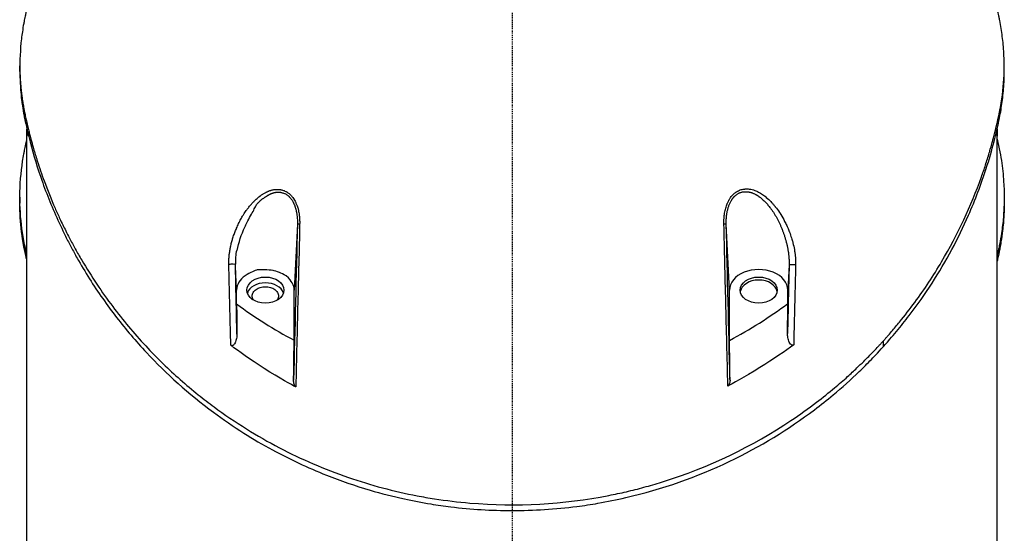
# Model space of a CAD drawing. Header units: millimetres. Extents: x 0 to 4378, y 0 to 2376.
# Tile 469 of 656: x 2191 to 2311, y 621 to 683. Entities that reach past the tile are written whole.
import ezdxf

# ---------------------------------------------------------------- set-up
doc = ezdxf.new("R2010")
doc.units = ezdxf.units.MM
doc.header["$LTSCALE"] = 0.2
doc.linetypes.add('CENTER2', pattern=[1.125, 0.75, -0.125, 0.125, -0.125])
doc.layers.add('02_Center Line', color=1, linetype='CENTER2')

# ---------------------------------------------------------------- blocks, each defined once
blk = doc.blocks.new('A$C1d6742d2')
for p, q in [((-59.86, 177.06), (-59.86, 177.77)), ((59.86, 177.07), (59.86, 177.78)), ((-59, 96), (-59, 170.07)), ((59, 96), (59, 170.07)), ((-59.86, 161.78), (-59.86, 161.07)), ((59.86, 161.78), (59.86, 161.07)), ((-26.1, 158.49), (-26.5, 150.48)), ((26.45, 150.48), (26.05, 158.5)), ((33.7, 153.55), (33.55, 150.48)), ((-33.5, 148.8), (-33.5, 150.48)), ((-26.5, 144.39), (-26.5, 150.48)), ((26.45, 144.38), (26.45, 150.48)), ((33.55, 148.86), (33.55, 150.48)), ((45.13, 144.28), (45.13, 143.57))]:
    blk.add_line(p, q)
for centre, major_axis, ratio, start_param, end_param in [((0.15, 169.2), (-59.15, 0), 0.99871, 6.268836, 6.283185), ((0.15, 169.2), (-59.15, 0), 0.050782, 6.21065, 6.283189), ((-0.15, 169.2), (59.15, 0), 0.050782, 6.283182, 6.355723), ((-0.15, 169.2), (59.15, 0), 0.99871, 0, 0.014354), ((-25.6, 158.47), (-0.5, 0.012), 0.024319, 5.169704, 6.258502), ((25.55, 158.49), (0.5, 0.012), 0.023755, 0.024685, 1.113295), ((-34.15, 153.59), (0.5, 0.012), 0.05885, 0.02472, 2.181478), ((34.2, 153.53), (-0.5, 0.012), 0.058318, 4.099354, 6.258466), ((30, 150.48), (3.55, 0), 0.707107, 0, 3.141593), ((-30, 149.77), (2.25, 0), 0.707878, 0.223719, 2.917874), ((30, 150.12), (2.25, 0), 0.707107, 0.111341, 3.030252), ((-2.15, 189.32), (49.27, -20.99), 0.953889, 4.467905, 4.622745), ((159, -2496.88), (143.01, -5791.48), 0.024677, 4.237359, 4.238072), ((1.16, 190.63), (-51.84, -16.72), 0.966847, 1.75313, 1.907807), ((-219.14, -3327.94), (187.68, 7600.69), 0.024677, 5.187563, 5.188104), ((-178.78, 2723.47), (155.25, -6287.43), 0.024677, 1.146686, 1.147516)]:
    blk.add_ellipse(centre, major_axis=major_axis, ratio=ratio, start_param=start_param, end_param=end_param)
for centre in [(-30, 150.48), (30, 150.48)]:
    blk.add_ellipse(centre, major_axis=(2.25, 0), ratio=0.707107)
for points, knots in [([(-58.25, 187.66), (-58.37, 187.25), (-58.48, 186.84), (-58.74, 185.85), (-58.89, 185.27), (-59.05, 184.57), (-59.07, 184.46), (-59.11, 184.28), (-59.13, 184.21), (-59.16, 184.07), (-59.18, 183.99), (-59.21, 183.83), (-59.23, 183.74), (-59.26, 183.6), (-59.27, 183.54), (-59.31, 183.37), (-59.33, 183.25), (-59.37, 183.05), (-59.38, 182.97), (-59.46, 182.57), (-59.51, 182.24), (-59.6, 181.62), (-59.64, 181.33), (-59.82, 179.72), (-59.88, 178.4), (-59.84, 176.41), (-59.79, 175.73), (-59.72, 174.93), (-59.71, 174.81), (-59.68, 174.56), (-59.66, 174.44), (-59.63, 174.13), (-59.6, 173.95), (-59.56, 173.63), (-59.54, 173.5), (-59.5, 173.27), (-59.48, 173.17), (-59.43, 172.83), (-59.39, 172.6), (-59.33, 172.29), (-59.31, 172.2), (-59.28, 172.07), (-59.27, 172.03), (-59.24, 171.88), (-59.22, 171.77), (-59.16, 171.47), (-59.11, 171.26), (-59.01, 170.81), (-58.95, 170.56), (-58.84, 170.12), (-58.8, 169.92), (-58.7, 169.55), (-58.66, 169.37), (-58.58, 169.08), (-58.55, 168.97), (-58.48, 168.69), (-58.43, 168.52), (-58.34, 168.2), (-58.3, 168.04), (-58.18, 167.63), (-58.11, 167.39), (-57.97, 166.91), (-57.89, 166.68), (-57.79, 166.36), (-57.77, 166.28), (-57.48, 165.38), (-57.21, 164.58), (-56.5, 162.66), (-56.06, 161.55), (-55.39, 160.02), (-55.19, 159.59), (-54.88, 158.91), (-54.76, 158.66), (-54.52, 158.18), (-54.4, 157.94), (-54.14, 157.4), (-53.98, 157.1), (-53.6, 156.36), (-53.36, 155.92), (-52.87, 155.03), (-52.61, 154.58), (-51.76, 153.13), (-51.14, 152.16), (-49.88, 150.27), (-49.24, 149.37), (-47.33, 146.84), (-46, 145.24), (-43.87, 142.96), (-43.16, 142.23), (-41.08, 140.22), (-39.66, 138.96), (-37.54, 137.25), (-36.9, 136.76), (-34.98, 135.35), (-33.66, 134.45), (-31, 132.79), (-29.66, 132.02), (-25.64, 129.92), (-22.84, 128.71), (-18.54, 127.23), (-17.16, 126.81), (-14.36, 126.06), (-12.96, 125.74), (-10.84, 125.34), (-10.14, 125.21), (-8.01, 124.88), (-6.57, 124.71), (0.56, 124.11), (6.25, 124.43), (12.49, 125.65), (13.2, 125.8), (14.63, 126.13), (15.34, 126.31), (16.77, 126.7), (17.48, 126.91), (24.02, 128.93), (29.29, 131.52), (35, 135.33), (36.04, 136.07), (37.79, 137.41), (38.53, 138), (39.77, 139.05), (40.3, 139.5), (41.2, 140.31), (41.57, 140.66), (42.23, 141.28), (42.5, 141.55), (43.18, 142.22), (43.58, 142.62), (44.17, 143.24), (44.37, 143.44), (44.66, 143.76), (44.75, 143.86), (44.91, 144.03), (45.12, 144.25), (45.13, 144.28)], [-5.366378, -5.366378, -5.366378, -5.366378, -5.312861, -5.312861, -5.238, -5.238, -5.223233, -5.223233, -5.214163, -5.214163, -5.203983, -5.203983, -5.193148, -5.193148, -5.185837, -5.185837, -5.170025, -5.170025, -5.159458, -5.159458, -5.116192, -5.116192, -5.076828, -5.076828, -4.902395, -4.902395, -4.811092, -4.811092, -4.79475, -4.79475, -4.778204, -4.778204, -4.753484, -4.753484, -4.73568, -4.73568, -4.721937, -4.721937, -4.690616, -4.690616, -4.678702, -4.678702, -4.672826, -4.672826, -4.658232, -4.658232, -4.631069, -4.631069, -4.599206, -4.599206, -4.573269, -4.573269, -4.55068, -4.55068, -4.53588, -4.53588, -4.51433, -4.51433, -4.493222, -4.493222, -4.461613, -4.461613, -4.430745, -4.430745, -4.419812, -4.419812, -4.31126, -4.31126, -4.161308, -4.161308, -4.101635, -4.101635, -4.067542, -4.067542, -4.034221, -4.034221, -3.992837, -3.992837, -3.931624, -3.931624, -3.867648, -3.867648, -3.727894, -3.727894, -3.595814, -3.595814, -3.354286, -3.354286, -3.239165, -3.239165, -3.029822, -3.029822, -2.943183, -2.943183, -2.775567, -2.775567, -2.617669, -2.617669, -2.317664, -2.317664, -2.179435, -2.179435, -2.044748, -2.044748, -1.978451, -1.978451, -1.845335, -1.845335, -1.321352, -1.321352, -1.253544, -1.253544, -1.184448, -1.184448, -1.113748, -1.113748, -0.532706, -0.532706, -0.397998, -0.397998, -0.296952, -0.296952, -0.221253, -0.221253, -0.164497, -0.164497, -0.122011, -0.122011, -0.058253, -0.058253, -0.026438, -0.026438, -0.010531, -0.010531, -0.000001, -0.000001, -0.000001, -0.000001]), ([(45.13, 144.28), (45.15, 144.29), (45.34, 144.5), (45.48, 144.66), (45.56, 144.75), (45.82, 145.04), (45.99, 145.24), (46.49, 145.82), (46.82, 146.21), (47.78, 147.39), (48.39, 148.19), (50.17, 150.6), (51.26, 152.25), (54.23, 157.27), (55.84, 160.73), (57.26, 164.73), (57.43, 165.21), (57.75, 166.19), (57.9, 166.69), (58.11, 167.37), (58.16, 167.56), (58.28, 167.98), (58.35, 168.21), (58.45, 168.59), (58.49, 168.74), (58.55, 168.98), (58.58, 169.06), (58.66, 169.38), (58.72, 169.6), (58.8, 169.95), (58.83, 170.07), (58.89, 170.3), (58.91, 170.41), (58.96, 170.61), (58.98, 170.7), (59.04, 170.94), (59.07, 171.1), (59.12, 171.31), (59.13, 171.37), (59.16, 171.48), (59.17, 171.53), (59.19, 171.62), (59.19, 171.65), (59.21, 171.74), (59.23, 171.8), (59.25, 171.93), (59.27, 172.01), (59.3, 172.15), (59.31, 172.23), (59.36, 172.46), (59.39, 172.62), (59.45, 172.94), (59.47, 173.1), (59.55, 173.58), (59.6, 173.91), (59.8, 175.52), (59.88, 176.82), (59.85, 178.87), (59.81, 179.62), (59.68, 181.02), (59.6, 181.66), (59.45, 182.63), (59.39, 182.94), (59.31, 183.33), (59.3, 183.4), (59.25, 183.62), (59.22, 183.77), (59.18, 183.95), (59.17, 184), (59.12, 184.24), (59.07, 184.45), (58.84, 185.47), (58.63, 186.29), (58.37, 187.22), (58.34, 187.33), (58.31, 187.44)], [-8.901571, -8.901571, -8.901571, -8.901571, -8.885286, -8.885286, -8.860575, -8.860575, -8.811172, -8.811172, -8.712347, -8.712347, -8.514579, -8.514579, -8.11918, -8.11918, -7.329513, -7.329513, -7.221773, -7.221773, -7.110835, -7.110835, -7.069375, -7.069375, -7.01776, -7.01776, -6.983087, -6.983087, -6.963408, -6.963408, -6.911786, -6.911786, -6.883556, -6.883556, -6.858363, -6.858363, -6.835884, -6.835884, -6.798876, -6.798876, -6.783343, -6.783343, -6.767109, -6.767109, -6.754784, -6.754784, -6.735796, -6.735796, -6.710744, -6.710744, -6.686952, -6.686952, -6.634788, -6.634788, -6.582314, -6.582314, -6.476667, -6.476667, -6.055026, -6.055026, -5.811763, -5.811763, -5.601332, -5.601332, -5.497769, -5.497769, -5.474354, -5.474354, -5.423713, -5.423713, -5.405709, -5.405709, -5.319205, -5.319205, -4.977217, -4.977217, -4.928956, -4.928956, -4.928956, -4.928956]), ([(-59.86, 177.06), (-59.86, 176.98), (-59.86, 176.9), (-59.85, 176.16), (-59.82, 175.51), (-59.74, 174.44), (-59.7, 174.02), (-59.62, 173.37), (-59.59, 173.14), (-59.49, 172.5), (-59.43, 172.1), (-59.33, 171.59), (-59.31, 171.48), (-59.26, 171.25), (-59.23, 171.12), (-59.12, 170.61), (-59.03, 170.2), (-58.54, 168.12), (-58.08, 166.49), (-56.96, 163.1), (-56.28, 161.35), (-55.14, 158.75), (-54.73, 157.89), (-54.08, 156.58), (-53.85, 156.14), (-53.39, 155.26), (-53.15, 154.82), (-52.43, 153.54), (-51.92, 152.7), (-50.89, 151.06), (-50.35, 150.25), (-49.25, 148.68), (-48.68, 147.91), (-46.97, 145.7), (-45.76, 144.27), (-42.05, 140.31), (-39.33, 137.86), (-35.13, 134.75), (-33.9, 133.9), (-31.5, 132.38), (-30.34, 131.7), (-27.07, 129.93), (-24.87, 128.89), (-20.86, 127.3), (-19.09, 126.69), (-15.9, 125.75), (-14.51, 125.39), (-12.04, 124.85), (-10.97, 124.65), (-9.08, 124.34), (-8.27, 124.22), (-4.98, 123.82), (-2.5, 123.67), (0, 123.67)], [0.4219582, 0.4219582, 0.4219582, 0.4219582, 0.4243148, 0.4243148, 0.4430673, 0.4430673, 0.454956, 0.454956, 0.461567, 0.461567, 0.4731783, 0.4731783, 0.4764133, 0.4764133, 0.4798318, 0.4798318, 0.4908314, 0.4908314, 0.5327682, 0.5327682, 0.5783661, 0.5783661, 0.6014681, 0.6014681, 0.6133917, 0.6133917, 0.6249999, 0.6249999, 0.6477551, 0.6477551, 0.670025, 0.670025, 0.6914536, 0.6914536, 0.7326949, 0.7326949, 0.8093989, 0.8093989, 0.8394107, 0.8394107, 0.8656947, 0.8656947, 0.9117092, 0.9117092, 0.9462348, 0.9462348, 0.9721437, 0.9721437, 0.9915947, 0.9915947, 1.0061857, 1.0061857, 1.0500506, 1.0500506, 1.0500506, 1.0500506]), ([(45.13, 143.57), (45.17, 143.61), (45.51, 143.98), (46.24, 144.82), (46.51, 145.13), (47.3, 146.08), (47.81, 146.73), (49.3, 148.67), (50.22, 149.99), (52.81, 154.01), (54.28, 156.77), (56.34, 161.46), (57.06, 163.36), (58.03, 166.37), (58.35, 167.47), (58.75, 169.03), (58.86, 169.49), (59, 170.09), (59.03, 170.22), (59.08, 170.43), (59.1, 170.51), (59.13, 170.63), (59.14, 170.68), (59.17, 170.86), (59.25, 171.18), (59.43, 172.08), (59.53, 172.72), (59.71, 174.07), (59.78, 174.77), (59.85, 176.01), (59.86, 176.54), (59.86, 177.07)], [0.000001, 0.000001, 0.000001, 0.000001, 0.0201496, 0.0201496, 0.0322828, 0.0322828, 0.0565333, 0.0565333, 0.1050027, 0.1050027, 0.2019224, 0.2019224, 0.266585, 0.266585, 0.3035549, 0.3035549, 0.3189033, 0.3189033, 0.3233956, 0.3233956, 0.3259228, 0.3259228, 0.3276335, 0.3276335, 0.3317935, 0.3317935, 0.3428601, 0.3428601, 0.3548831, 0.3548831, 0.363947, 0.363947, 0.363947, 0.363947]), ([(59.01, 168.86), (59.26, 167.77), (59.44, 166.78), (59.69, 165.07), (59.77, 164.21), (59.85, 162.68), (59.87, 162.01), (59.85, 160.68), (59.81, 160.03), (59.71, 158.71), (59.63, 158.06), (59.46, 156.96), (59.38, 156.52), (59.26, 155.87), (59.21, 155.64), (59.11, 155.2), (59.06, 154.95), (59, 154.7)], [0.354962, 0.354962, 0.354962, 0.354962, 0.4062821, 0.4062821, 0.4585403, 0.4585403, 0.4985804, 0.4985804, 0.5383603, 0.5383603, 0.5782566, 0.5782566, 0.6052421, 0.6052421, 0.618018, 0.618018, 0.6351333, 0.6351333, 0.6351333, 0.6351333]), ([(-59, 154.74), (-59.02, 154.83), (-59.04, 154.91), (-59.08, 155.08), (-59.1, 155.16), (-59.12, 155.29), (-59.13, 155.34), (-59.16, 155.45), (-59.17, 155.52), (-59.22, 155.72), (-59.25, 155.88), (-59.42, 156.7), (-59.52, 157.34), (-59.78, 159.29), (-59.87, 160.6), (-59.85, 163.33), (-59.74, 164.75), (-59.48, 166.46), (-59.43, 166.76), (-59.35, 167.2), (-59.32, 167.35), (-59.27, 167.6), (-59.24, 167.7), (-59.16, 168.12), (-59.08, 168.45), (-59, 168.81)], [0.2967875, 0.2967875, 0.2967875, 0.2967875, 0.2993275, 0.2993275, 0.3018631, 0.3018631, 0.3033739, 0.3033739, 0.3052155, 0.3052155, 0.3091295, 0.3091295, 0.3252412, 0.3252412, 0.3574735, 0.3574735, 0.3925774, 0.3925774, 0.3999028, 0.3999028, 0.4035745, 0.4035745, 0.4063648, 0.4063648, 0.4141121, 0.4141121, 0.4141121, 0.4141121]), ([(-34.44, 153.61), (-34.45, 153.77), (-34.44, 153.92), (-34.44, 154.08), (-34.44, 154.16), (-34.43, 154.24), (-34.43, 154.32), (-34.42, 154.48), (-34.41, 154.64), (-34.39, 154.81), (-34.38, 154.88), (-34.37, 154.96), (-34.36, 155.03), (-34.34, 155.2), (-34.31, 155.37), (-34.28, 155.54), (-34.27, 155.61), (-34.25, 155.69), (-34.24, 155.76), (-34.2, 155.93), (-34.16, 156.1), (-34.12, 156.26), (-34.1, 156.34), (-34.07, 156.42), (-34.05, 156.5), (-34.01, 156.66), (-33.96, 156.82), (-33.91, 156.97), (-33.88, 157.07), (-33.84, 157.16), (-33.81, 157.25), (-33.78, 157.34), (-33.75, 157.42), (-33.72, 157.5), (-33.69, 157.58), (-33.65, 157.67), (-33.62, 157.75), (-33.59, 157.83), (-33.55, 157.91), (-33.52, 157.99), (-33.52, 158), (-33.52, 158), (-33.52, 158.01), (-33.47, 158.11), (-33.43, 158.2), (-33.39, 158.3), (-33.34, 158.39), (-33.3, 158.49), (-33.26, 158.58), (-33.21, 158.67), (-33.17, 158.76), (-33.12, 158.85), (-33.1, 158.89), (-33.08, 158.93), (-33.06, 158.97), (-32.97, 159.14), (-32.88, 159.3), (-32.78, 159.46), (-32.71, 159.58), (-32.64, 159.7), (-32.56, 159.82), (-32.46, 159.97), (-32.36, 160.12), (-32.26, 160.26), (-32.18, 160.37), (-32.09, 160.48), (-32, 160.59), (-31.91, 160.71), (-31.8, 160.83), (-31.7, 160.95), (-31.62, 161.04), (-31.54, 161.13), (-31.46, 161.21), (-31.43, 161.24), (-31.41, 161.26), (-31.38, 161.28), (-31.36, 161.31), (-31.34, 161.33), (-31.31, 161.35), (-31.25, 161.42), (-31.18, 161.48), (-31.11, 161.54), (-31.04, 161.61), (-30.97, 161.67), (-30.89, 161.73), (-30.82, 161.8), (-30.75, 161.85), (-30.67, 161.91), (-30.65, 161.92), (-30.63, 161.94), (-30.61, 161.95), (-30.52, 162.02), (-30.42, 162.09), (-30.33, 162.15), (-30.22, 162.22), (-30.12, 162.28), (-30.01, 162.33), (-29.98, 162.35), (-29.95, 162.37), (-29.92, 162.38), (-29.9, 162.39), (-29.88, 162.4), (-29.86, 162.41), (-29.84, 162.42), (-29.82, 162.43), (-29.8, 162.44), (-29.79, 162.44), (-29.78, 162.45), (-29.78, 162.45), (-29.73, 162.47), (-29.69, 162.49), (-29.65, 162.51), (-29.6, 162.52), (-29.56, 162.54), (-29.52, 162.56), (-29.47, 162.57), (-29.43, 162.59), (-29.39, 162.6), (-29.38, 162.6), (-29.37, 162.61), (-29.36, 162.61), (-29.35, 162.61), (-29.34, 162.62), (-29.33, 162.62), (-29.29, 162.64), (-29.24, 162.65), (-29.19, 162.66), (-29.14, 162.67), (-29.09, 162.68), (-29.04, 162.69), (-29, 162.7), (-28.95, 162.71), (-28.9, 162.72), (-28.89, 162.72), (-28.89, 162.72), (-28.88, 162.72), (-28.82, 162.73), (-28.76, 162.73), (-28.7, 162.73), (-28.65, 162.74), (-28.59, 162.74), (-28.53, 162.74), (-28.47, 162.74), (-28.41, 162.73), (-28.35, 162.73), (-28.34, 162.73), (-28.32, 162.72), (-28.31, 162.72), (-28.27, 162.72), (-28.23, 162.71), (-28.18, 162.7), (-28.14, 162.7), (-28.1, 162.69), (-28.05, 162.68), (-28.01, 162.67), (-27.97, 162.66), (-27.93, 162.65), (-27.93, 162.65), (-27.92, 162.65), (-27.92, 162.65), (-27.85, 162.63), (-27.78, 162.6), (-27.71, 162.58), (-27.65, 162.55), (-27.58, 162.52), (-27.52, 162.49), (-27.5, 162.48), (-27.48, 162.47), (-27.47, 162.46), (-27.45, 162.45), (-27.43, 162.44), (-27.41, 162.43), (-27.36, 162.4), (-27.31, 162.37), (-27.26, 162.33), (-27.22, 162.3), (-27.17, 162.27), (-27.12, 162.23), (-27.08, 162.19), (-27.04, 162.16), (-27, 162.12), (-26.99, 162.11), (-26.99, 162.11), (-26.98, 162.1), (-26.93, 162.06), (-26.89, 162.01), (-26.84, 161.96), (-26.79, 161.91), (-26.75, 161.86), (-26.71, 161.8), (-26.69, 161.78), (-26.68, 161.76), (-26.66, 161.74), (-26.61, 161.67), (-26.56, 161.59), (-26.51, 161.51), (-26.49, 161.48), (-26.47, 161.45), (-26.45, 161.41), (-26.41, 161.34), (-26.38, 161.27), (-26.34, 161.21), (-26.32, 161.16), (-26.3, 161.11), (-26.28, 161.06), (-26.25, 161), (-26.23, 160.95), (-26.2, 160.89), (-26.18, 160.83), (-26.16, 160.78), (-26.14, 160.72), (-26.12, 160.66), (-26.1, 160.59), (-26.08, 160.53), (-26.08, 160.53), (-26.08, 160.52), (-26.07, 160.52), (-26.04, 160.41), (-26.01, 160.29), (-25.98, 160.18), (-25.97, 160.1), (-25.95, 160.02), (-25.93, 159.94), (-25.91, 159.82), (-25.89, 159.7), (-25.88, 159.57), (-25.87, 159.49), (-25.86, 159.41), (-25.85, 159.32), (-25.84, 159.2), (-25.83, 159.08), (-25.83, 158.96), (-25.82, 158.86), (-25.82, 158.76), (-25.82, 158.66), (-25.82, 158.61), (-25.82, 158.55), (-25.83, 158.49)], [0, 0, 0, 0, 0.0270827, 0.0270827, 0.0270827, 0.0411256, 0.0411256, 0.0411256, 0.0695065, 0.0695065, 0.0695065, 0.0823921, 0.0823921, 0.0823921, 0.1113872, 0.1113872, 0.1113872, 0.1242941, 0.1242941, 0.1242941, 0.1526044, 0.1526044, 0.1526044, 0.1658319, 0.1658319, 0.1658319, 0.1923647, 0.1923647, 0.1923647, 0.207916, 0.207916, 0.207916, 0.2215, 0.2215, 0.2215, 0.2354902, 0.2354902, 0.2354902, 0.2492212, 0.2492212, 0.2492212, 0.25, 0.25, 0.25, 0.2674842, 0.2674842, 0.2674842, 0.2850744, 0.2850744, 0.2850744, 0.3027002, 0.3027002, 0.3027002, 0.3104208, 0.3104208, 0.3104208, 0.3443978, 0.3443978, 0.3443978, 0.3709428, 0.3709428, 0.3709428, 0.4041468, 0.4041468, 0.4041468, 0.431509, 0.431509, 0.431509, 0.4625284, 0.4625284, 0.4625284, 0.4865055, 0.4865055, 0.4865055, 0.4932527, 0.4932527, 0.4932527, 0.4996013, 0.4996013, 0.4996013, 0.5162457, 0.5162457, 0.5162457, 0.5344736, 0.5344736, 0.5344736, 0.5525404, 0.5525404, 0.5525404, 0.5573434, 0.5573434, 0.5573434, 0.5806157, 0.5806157, 0.5806157, 0.6064037, 0.6064037, 0.6064037, 0.6143219, 0.6143219, 0.6143219, 0.6190583, 0.6190583, 0.6190583, 0.6235444, 0.6235444, 0.6235444, 0.625, 0.625, 0.625, 0.634048, 0.634048, 0.634048, 0.6430402, 0.6430402, 0.6430402, 0.6520701, 0.6520701, 0.6520701, 0.6540014, 0.6540014, 0.6540014, 0.65625, 0.65625, 0.65625, 0.6661503, 0.6661503, 0.6661503, 0.6761846, 0.6761846, 0.6761846, 0.6862488, 0.6862488, 0.6862488, 0.6875, 0.6875, 0.6875, 0.6995394, 0.6995394, 0.6995394, 0.7113318, 0.7113318, 0.7113318, 0.7228138, 0.7228138, 0.7228138, 0.7253202, 0.7253202, 0.7253202, 0.7335038, 0.7335038, 0.7335038, 0.7417519, 0.7417519, 0.7417519, 0.7494631, 0.7494631, 0.7494631, 0.75, 0.75, 0.75, 0.7628534, 0.7628534, 0.7628534, 0.7752317, 0.7752317, 0.7752317, 0.7787267, 0.7787267, 0.7787267, 0.7825392, 0.7825392, 0.7825392, 0.7923986, 0.7923986, 0.7923986, 0.8021419, 0.8021419, 0.8021419, 0.8113842, 0.8113842, 0.8113842, 0.8125, 0.8125, 0.8125, 0.8230752, 0.8230752, 0.8230752, 0.8338188, 0.8338188, 0.8338188, 0.8375, 0.8375, 0.8375, 0.8513031, 0.8513031, 0.8513031, 0.85625, 0.85625, 0.85625, 0.8671774, 0.8671774, 0.8671774, 0.875, 0.875, 0.875, 0.8846756, 0.8846756, 0.8846756, 0.8937423, 0.8937423, 0.8937423, 0.9038865, 0.9038865, 0.9038865, 0.9045152, 0.9045152, 0.9045152, 0.922179, 0.922179, 0.922179, 0.9339319, 0.9339319, 0.9339319, 0.95171, 0.95171, 0.95171, 0.9632922, 0.9632922, 0.9632922, 0.979654, 0.979654, 0.979654, 0.992574, 0.992574, 0.992574, 0.9999999, 0.9999999, 0.9999999, 0.9999999]), ([(-31.06, 160.88), (-30.98, 161), (-30.97, 161.01), (-30.97, 161.01), (-30.96, 161.02), (-30.96, 161.02), (-30.95, 161.03), (-30.94, 161.04), (-30.93, 161.05), (-30.92, 161.06), (-30.91, 161.06), (-30.9, 161.07), (-30.89, 161.08), (-30.88, 161.1), (-30.87, 161.11), (-30.85, 161.12), (-30.84, 161.13), (-30.83, 161.15), (-30.82, 161.16), (-30.81, 161.17), (-30.8, 161.18), (-30.8, 161.18), (-30.78, 161.2), (-30.77, 161.22), (-30.75, 161.24), (-30.73, 161.26), (-30.71, 161.28), (-30.69, 161.3), (-30.66, 161.33), (-30.64, 161.35), (-30.61, 161.38), (-30.6, 161.38), (-30.59, 161.39), (-30.58, 161.4), (-30.58, 161.41), (-30.57, 161.41), (-30.56, 161.42), (-30.53, 161.45), (-30.49, 161.48), (-30.45, 161.51), (-30.44, 161.51), (-30.43, 161.52), (-30.42, 161.53), (-30.38, 161.56), (-30.33, 161.59), (-30.29, 161.62), (-30.28, 161.63), (-30.27, 161.64), (-30.26, 161.64), (-30.22, 161.67), (-30.18, 161.7), (-30.14, 161.73), (-30.13, 161.74), (-30.11, 161.74), (-30.1, 161.75), (-30.07, 161.77), (-30.03, 161.8), (-30, 161.82)], [-0.1576632, -0.1576632, -0.1576632, -0.1576632, -0.1565142, -0.1565142, -0.1565142, -0.1509552, -0.1509552, -0.1509552, -0.1455262, -0.1455262, -0.1455262, -0.1398672, -0.1398672, -0.1398672, -0.1340617, -0.1340617, -0.1340617, -0.1280092, -0.1280092, -0.1280092, -0.125, -0.125, -0.125, -0.1145617, -0.1145617, -0.1145617, -0.1024362, -0.1024362, -0.1024362, -0.0879527, -0.0879527, -0.0879527, -0.0833609, -0.0833609, -0.0833609, -0.0800199, -0.0800199, -0.0800199, -0.0626478, -0.0626478, -0.0626478, -0.057819, -0.057819, -0.057819, -0.0396644, -0.0396644, -0.0396644, -0.0357361, -0.0357361, -0.0357361, -0.0186928, -0.0186928, -0.0186928, -0.01383, -0.01383, -0.01383, 0, 0, 0, 0]), ([(-29.74, 161.98), (-29.71, 162.01), (-29.67, 162.03), (-29.64, 162.05), (-29.6, 162.07), (-29.57, 162.08), (-29.53, 162.1), (-29.51, 162.12), (-29.48, 162.13), (-29.45, 162.14), (-29.43, 162.16), (-29.4, 162.17), (-29.37, 162.18), (-29.35, 162.19), (-29.32, 162.21), (-29.3, 162.22), (-29.27, 162.23), (-29.25, 162.24), (-29.22, 162.25), (-29.2, 162.26), (-29.19, 162.26), (-29.17, 162.27), (-29.17, 162.27), (-29.16, 162.27), (-29.16, 162.27), (-29.15, 162.28), (-29.13, 162.28), (-29.12, 162.29), (-29.11, 162.29), (-29.1, 162.29), (-29.09, 162.29), (-29.09, 162.3), (-29.08, 162.3), (-29.07, 162.3), (-29.06, 162.31), (-29.04, 162.31), (-29.03, 162.31), (-29.01, 162.32), (-28.99, 162.33), (-28.96, 162.33), (-28.94, 162.34), (-28.92, 162.34), (-28.89, 162.35), (-28.87, 162.35), (-28.85, 162.36), (-28.82, 162.36), (-28.79, 162.37), (-28.77, 162.37), (-28.74, 162.38), (-28.72, 162.38), (-28.69, 162.38), (-28.66, 162.39), (-28.63, 162.39), (-28.61, 162.39), (-28.58, 162.39), (-28.57, 162.39), (-28.55, 162.39), (-28.54, 162.39), (-28.53, 162.4), (-28.51, 162.4), (-28.5, 162.4), (-28.49, 162.4), (-28.49, 162.4), (-28.48, 162.4), (-28.43, 162.4), (-28.39, 162.4), (-28.34, 162.4), (-28.32, 162.39), (-28.31, 162.39), (-28.29, 162.39), (-28.28, 162.39), (-28.27, 162.39), (-28.26, 162.39), (-28.22, 162.39), (-28.19, 162.38), (-28.16, 162.38), (-28.13, 162.38), (-28.1, 162.37), (-28.07, 162.37), (-28.06, 162.36), (-28.04, 162.36), (-28.02, 162.35), (-27.97, 162.34), (-27.92, 162.33), (-27.87, 162.31), (-27.81, 162.3), (-27.75, 162.27), (-27.69, 162.25), (-27.67, 162.24), (-27.66, 162.23), (-27.64, 162.22), (-27.59, 162.2), (-27.54, 162.17), (-27.49, 162.14), (-27.45, 162.12), (-27.42, 162.1), (-27.38, 162.08), (-27.34, 162.04), (-27.29, 162.01), (-27.24, 161.97), (-27.23, 161.96), (-27.21, 161.94), (-27.19, 161.93), (-27.17, 161.91), (-27.16, 161.89), (-27.14, 161.87), (-27.13, 161.87), (-27.12, 161.86), (-27.12, 161.85), (-27.07, 161.81), (-27.03, 161.76), (-26.99, 161.72), (-26.94, 161.67), (-26.9, 161.61), (-26.86, 161.56), (-26.85, 161.55), (-26.84, 161.53), (-26.83, 161.52), (-26.81, 161.48), (-26.78, 161.44), (-26.76, 161.41), (-26.73, 161.36), (-26.71, 161.32), (-26.68, 161.28), (-26.66, 161.25), (-26.65, 161.21), (-26.63, 161.18), (-26.61, 161.14), (-26.59, 161.1), (-26.57, 161.07), (-26.55, 161.03), (-26.53, 160.99), (-26.52, 160.94), (-26.51, 160.94), (-26.51, 160.93), (-26.5, 160.92), (-26.49, 160.89), (-26.48, 160.87), (-26.47, 160.84), (-26.45, 160.78), (-26.42, 160.72), (-26.4, 160.65), (-26.39, 160.63), (-26.38, 160.6), (-26.38, 160.58), (-26.37, 160.54), (-26.35, 160.51), (-26.34, 160.47), (-26.34, 160.45), (-26.33, 160.43), (-26.32, 160.41), (-26.32, 160.39), (-26.31, 160.37), (-26.31, 160.35), (-26.3, 160.3), (-26.28, 160.25), (-26.27, 160.2), (-26.26, 160.15), (-26.25, 160.1), (-26.24, 160.05), (-26.23, 160.03), (-26.23, 160.01), (-26.22, 159.98), (-26.21, 159.92), (-26.2, 159.86), (-26.19, 159.79), (-26.18, 159.76), (-26.18, 159.73), (-26.17, 159.69), (-26.17, 159.66), (-26.16, 159.63), (-26.16, 159.6), (-26.15, 159.5), (-26.14, 159.4), (-26.13, 159.3), (-26.12, 159.26), (-26.12, 159.23), (-26.12, 159.19), (-26.11, 159.09), (-26.11, 158.99), (-26.1, 158.89), (-26.1, 158.85), (-26.1, 158.8), (-26.1, 158.75), (-26.1, 158.67), (-26.1, 158.58), (-26.1, 158.49)], [-0.9529876, -0.9529876, -0.9529876, -0.9529876, -0.9343568, -0.9343568, -0.9343568, -0.9165941, -0.9165941, -0.9165941, -0.9022408, -0.9022408, -0.9022408, -0.8882142, -0.8882142, -0.8882142, -0.874725, -0.874725, -0.874725, -0.8619328, -0.8619328, -0.8619328, -0.8544835, -0.8544835, -0.8544835, -0.8514938, -0.8514938, -0.8514938, -0.8436885, -0.8436885, -0.8436885, -0.8375015, -0.8375015, -0.8375015, -0.8321428, -0.8321428, -0.8321428, -0.8241969, -0.8241969, -0.8241969, -0.8114557, -0.8114557, -0.8114557, -0.7991893, -0.7991893, -0.7991893, -0.786892, -0.786892, -0.786892, -0.7755526, -0.7755526, -0.7755526, -0.7644706, -0.7644706, -0.7644706, -0.7545122, -0.7545122, -0.7545122, -0.7506055, -0.7506055, -0.7506055, -0.7444546, -0.7444546, -0.7444546, -0.7421865, -0.7421865, -0.7421865, -0.7197348, -0.7197348, -0.7197348, -0.7111981, -0.7111981, -0.7111981, -0.705, -0.705, -0.705, -0.6890008, -0.6890008, -0.6890008, -0.675, -0.675, -0.675, -0.6663736, -0.6663736, -0.6663736, -0.6414403, -0.6414403, -0.6414403, -0.6099992, -0.6099992, -0.6099992, -0.6010159, -0.6010159, -0.6010159, -0.5742689, -0.5742689, -0.5742689, -0.5546286, -0.5546286, -0.5546286, -0.5268147, -0.5268147, -0.5268147, -0.5168612, -0.5168612, -0.5168612, -0.5044535, -0.5044535, -0.5044535, -0.5, -0.5, -0.5, -0.4703226, -0.4703226, -0.4703226, -0.440173, -0.440173, -0.440173, -0.4331128, -0.4331128, -0.4331128, -0.4125801, -0.4125801, -0.4125801, -0.3913298, -0.3913298, -0.3913298, -0.375, -0.375, -0.375, -0.3562776, -0.3562776, -0.3562776, -0.3370631, -0.3370631, -0.3370631, -0.3330837, -0.3330837, -0.3330837, -0.3212869, -0.3212869, -0.3212869, -0.2925733, -0.2925733, -0.2925733, -0.2820875, -0.2820875, -0.2820875, -0.2679218, -0.2679218, -0.2679218, -0.2585353, -0.2585353, -0.2585353, -0.25, -0.25, -0.25, -0.2278122, -0.2278122, -0.2278122, -0.2051595, -0.2051595, -0.2051595, -0.19436, -0.19436, -0.19436, -0.1668443, -0.1668443, -0.1668443, -0.1527606, -0.1527606, -0.1527606, -0.1395563, -0.1395563, -0.1395563, -0.1002278, -0.1002278, -0.1002278, -0.0851731, -0.0851731, -0.0851731, -0.0482579, -0.0482579, -0.0482579, -0.0313508, -0.0313508, -0.0313508, -0.0000001, -0.0000001, -0.0000001, -0.0000001]), ([(25.77, 158.5), (25.77, 158.75), (25.77, 158.99), (25.8, 159.43), (25.83, 159.65), (25.89, 160.05), (25.94, 160.25), (26.04, 160.63), (26.1, 160.81), (26.18, 161.01), (26.19, 161.04), (26.2, 161.06), (26.25, 161.16), (26.3, 161.28), (26.38, 161.41), (26.39, 161.43), (26.4, 161.45), (26.46, 161.57), (26.52, 161.67), (26.58, 161.75), (26.69, 161.9), (26.8, 162.03), (26.93, 162.15), (27.02, 162.23), (27.11, 162.31), (27.35, 162.48), (27.5, 162.56), (27.69, 162.64), (27.72, 162.65), (27.75, 162.66), (27.91, 162.72), (28.08, 162.76), (28.3, 162.78), (28.34, 162.78), (28.37, 162.79), (28.53, 162.8), (28.7, 162.79), (28.86, 162.77), (29.08, 162.74), (29.31, 162.69), (29.61, 162.58), (29.69, 162.54), (29.76, 162.51), (29.9, 162.45), (30.03, 162.38), (30.18, 162.3), (30.21, 162.28), (30.23, 162.27), (30.39, 162.17), (30.55, 162.06), (30.73, 161.92), (30.75, 161.9), (30.77, 161.89), (30.97, 161.73), (31.17, 161.55), (31.38, 161.35), (31.43, 161.29), (31.49, 161.23), (31.63, 161.09), (31.7, 161), (31.78, 160.91), (31.86, 160.82), (31.93, 160.74), (32.01, 160.64), (32.04, 160.61), (32.06, 160.58), (32.08, 160.55), (32.12, 160.51), (32.16, 160.45), (32.33, 160.23), (32.49, 160), (32.66, 159.73), (32.67, 159.71), (32.68, 159.69), (32.84, 159.43), (33, 159.14), (33.16, 158.82), (33.25, 158.65), (33.33, 158.48), (33.47, 158.2), (33.52, 158.08), (33.57, 157.96), (33.61, 157.87), (33.64, 157.8), (33.67, 157.71), (33.68, 157.69), (33.69, 157.67), (33.73, 157.57), (33.77, 157.47), (33.81, 157.35), (33.89, 157.12), (33.97, 156.9), (34.08, 156.53), (34.13, 156.38), (34.16, 156.23), (34.23, 155.97), (34.29, 155.69), (34.36, 155.28), (34.39, 155.14), (34.41, 155), (34.44, 154.76), (34.46, 154.52), (34.49, 154.04), (34.5, 153.79), (34.49, 153.55)], [0, 0, 0, 0, 0.03125, 0.03125, 0.061049, 0.061049, 0.090899, 0.090899, 0.120824, 0.120824, 0.125, 0.125, 0.125, 0.140489, 0.140489, 0.142857, 0.142857, 0.142857, 0.160714, 0.160714, 0.160714, 0.1875, 0.1875, 0.1875, 0.210358, 0.210358, 0.243287, 0.243287, 0.25, 0.25, 0.25, 0.275832, 0.275832, 0.28125, 0.28125, 0.28125, 0.3125, 0.3125, 0.3125, 0.35959, 0.35959, 0.375, 0.375, 0.375, 0.403754, 0.403754, 0.410714, 0.410714, 0.410714, 0.442869, 0.442869, 0.446429, 0.446429, 0.446429, 0.5, 0.5, 0.5, 0.518047, 0.518047, 0.535714, 0.535714, 0.535714, 0.552984, 0.552984, 0.559524, 0.559524, 0.559524, 0.571429, 0.571429, 0.571429, 0.637279, 0.637279, 0.642857, 0.642857, 0.642857, 0.696429, 0.696429, 0.696429, 0.725471, 0.725471, 0.75, 0.75, 0.75, 0.76604, 0.76604, 0.775, 0.775, 0.775, 0.8, 0.8, 0.8, 0.828752, 0.828752, 0.85, 0.85, 0.85, 0.900603, 0.900603, 0.925, 0.925, 0.925, 0.9625, 0.9625, 1, 1, 1, 1]), ([(-59, 154.04), (-59.01, 154.09), (-59.02, 154.14), (-59.05, 154.26), (-59.07, 154.34), (-59.1, 154.5), (-59.12, 154.57), (-59.15, 154.7), (-59.16, 154.76), (-59.18, 154.85), (-59.19, 154.88), (-59.21, 154.97), (-59.22, 155.04), (-59.25, 155.17), (-59.26, 155.23), (-59.28, 155.34), (-59.29, 155.38), (-59.32, 155.52), (-59.34, 155.62), (-59.39, 155.87), (-59.42, 156.03), (-59.47, 156.35), (-59.5, 156.51), (-59.7, 157.85), (-59.81, 159.03), (-59.86, 160.5), (-59.86, 160.78), (-59.86, 161.07)], [-10.926565, -10.926565, -10.926565, -10.926565, -10.903595, -10.903595, -10.870438, -10.870438, -10.833405, -10.833405, -10.814393, -10.814393, -10.794488, -10.794488, -10.685639, -10.685639, -10.597814, -10.597814, -10.533743, -10.533743, -10.390999, -10.390999, -10.164419, -10.164419, -9.928854, -9.928854, -8.224974, -8.224974, -7.811978, -7.811978, -7.811978, -7.811978]), ([(-31.81, 159.5), (-31.5, 160.07), (-31.3, 160.42), (-31.16, 160.72), (-31.15, 160.74), (-31.14, 160.76), (-31.06, 160.88)], [-0.11528162, -0.11528162, -0.11528162, -0.11528162, -0.03009171, -0.03009171, -0.03009171, -0.02430362, -0.02430362, -0.02430362, -0.02430362]), ([(59.86, 161.07), (59.86, 161.04), (59.86, 161), (59.86, 160.1), (59.81, 159.23), (59.71, 158.15), (59.69, 157.94), (59.61, 157.27), (59.55, 156.8), (59.43, 156.09), (59.39, 155.84), (59.33, 155.51), (59.31, 155.43), (59.26, 155.18), (59.23, 155.02), (59.15, 154.66), (59.1, 154.45), (59.04, 154.16), (59.02, 154.08), (59, 153.99)], [-4.902787, -4.902787, -4.902787, -4.902787, -4.8985757, -4.8985757, -4.7917948, -4.7917948, -4.76585, -4.76585, -4.7087451, -4.7087451, -4.6779236, -4.6779236, -4.6667792, -4.6667792, -4.6469334, -4.6469334, -4.6210002, -4.6210002, -4.610801, -4.610801, -4.610801, -4.610801]), ([(-25.83, 158.49), (-25.86, 156.93), (-25.9, 155.34), (-25.98, 152.14), (-26.02, 150.54), (-26.1, 147.24), (-26.14, 145.54), (-26.22, 142.13), (-26.26, 140.42), (-26.3, 138.7)], [0, 0, 0, 0, 0.25, 0.25, 0.495865, 0.495865, 0.749803, 0.749803, 1, 1, 1, 1]), ([(26.25, 138.81), (26.21, 140.57), (26.17, 142.31), (26.08, 145.71), (26.04, 147.38), (25.96, 150.65), (25.92, 152.25), (25.85, 155.41), (25.81, 156.97), (25.77, 158.5)], [0, 0, 0, 0, 0.255884, 0.255884, 0.506619, 0.506619, 0.753309, 0.753309, 1, 1, 1, 1]), ([(-33.52, 155.31), (-33.52, 155.29), (-33.53, 155.27), (-33.53, 155.25), (-33.53, 155.25), (-33.53, 155.24), (-33.53, 155.24), (-33.53, 155.24), (-33.53, 155.23), (-33.54, 155.21), (-33.54, 155.17), (-33.56, 155.08), (-33.57, 155.02), (-33.6, 154.77), (-33.62, 154.59), (-33.65, 154.14), (-33.66, 153.88), (-33.65, 153.62)], [0, 0, 0, 0, 0.0079088, 0.0079088, 0.0093917, 0.0093917, 0.0106315, 0.0106315, 0.0107865, 0.0107865, 0.0207099, 0.0207099, 0.0391545, 0.0391545, 0.094521, 0.094521, 0.1731694, 0.1731694, 0.1731694, 0.1731694]), ([(-34.2, 143.77), (-34.21, 144.2), (-34.23, 144.63), (-34.26, 146.16), (-34.29, 147.27), (-34.34, 149.45), (-34.37, 150.53), (-34.41, 152.28), (-34.43, 152.94), (-34.44, 153.61)], [-1, -1, -1, -1, -0.8686947, -0.8686947, -0.5326904, -0.5326904, -0.2033551, -0.2033551, -0.0000001, -0.0000001, -0.0000001, -0.0000001]), ([(-33.5, 150.48), (-33.53, 151.05), (-33.55, 151.59), (-33.59, 152.35), (-33.6, 152.63), (-33.62, 153.09), (-33.63, 153.29), (-33.65, 153.6), (-33.65, 153.68), (-33.64, 153.73)], [0.0017822, 0.0017822, 0.0017822, 0.0017822, 0.2235253, 0.2235253, 0.3125835, 0.3125835, 0.3188291, 0.3188291, 0.3210329, 0.3210329, 0.3210329, 0.3210329]), ([(34.49, 153.55), (34.46, 152.48), (34.44, 151.4), (34.39, 149.22), (34.36, 148.12), (34.32, 146.44), (34.3, 145.85), (34.28, 144.78), (34.27, 144.31), (34.26, 143.83)], [-1, -1, -1, -1, -0.6676267, -0.6676267, -0.3286444, -0.3286444, -0.1465007, -0.1465007, 0, 0, 0, 0]), ([(-26.5, 150.48), (-26.51, 150.83), (-26.56, 151.04), (-26.85, 151.56), (-27.06, 151.89), (-27.77, 152.41), (-28.06, 152.55), (-28.61, 152.76), (-28.91, 152.84), (-29.38, 152.93), (-29.68, 152.94), (-30.15, 152.95), (-30.2, 152.95), (-30.26, 152.95), (-30.28, 152.95), (-30.37, 152.95), (-30.42, 152.95), (-30.51, 152.95), (-30.54, 152.95), (-30.62, 152.95), (-30.66, 152.95), (-30.71, 152.95), (-30.75, 152.95), (-30.8, 152.95), (-30.81, 152.95), (-30.84, 152.95), (-30.85, 152.95), (-30.87, 152.95), (-30.88, 152.95), (-30.9, 152.95), (-30.91, 152.95), (-30.91, 152.95), (-30.91, 152.95), (-30.92, 152.95), (-30.92, 152.95), (-30.92, 152.95), (-30.92, 152.95), (-30.92, 152.95), (-30.92, 152.95), (-30.92, 152.95), (-30.92, 152.95), (-30.92, 152.95), (-30.92, 152.95), (-30.92, 152.95), (-30.92, 152.95), (-30.92, 152.95), (-30.92, 152.95), (-30.92, 152.95), (-30.92, 152.95), (-30.92, 152.95), (-30.92, 152.95), (-30.92, 152.95), (-30.92, 152.95), (-30.92, 152.95), (-30.92, 152.95), (-30.92, 152.95), (-30.92, 152.95), (-30.92, 152.95), (-30.92, 152.95), (-30.92, 152.95), (-30.92, 152.95), (-30.92, 152.95), (-30.92, 152.95), (-30.92, 152.95), (-30.92, 152.95), (-30.92, 152.95), (-30.92, 152.95), (-30.92, 152.95), (-30.92, 152.95), (-30.92, 152.95), (-30.92, 152.95), (-30.92, 152.95), (-30.92, 152.95), (-30.92, 152.95), (-30.92, 152.95), (-30.92, 152.95), (-30.92, 152.95), (-30.92, 152.95), (-30.92, 152.95), (-30.92, 152.95), (-30.92, 152.95), (-30.92, 152.95), (-30.92, 152.95), (-30.92, 152.95), (-30.92, 152.95), (-30.92, 152.95), (-30.92, 152.95), (-30.92, 152.95), (-30.92, 152.95), (-30.92, 152.95), (-30.92, 152.95), (-30.92, 152.95), (-30.92, 152.95), (-30.92, 152.95), (-30.92, 152.95), (-30.92, 152.95), (-30.92, 152.95), (-30.92, 152.95), (-30.92, 152.95), (-30.92, 152.95), (-30.92, 152.95), (-30.92, 152.95), (-30.92, 152.95), (-30.92, 152.95), (-30.92, 152.95), (-30.92, 152.95), (-30.92, 152.95), (-30.92, 152.95), (-30.92, 152.95), (-30.92, 152.95), (-30.92, 152.95), (-30.93, 152.95), (-30.93, 152.95), (-30.93, 152.95), (-30.94, 152.95), (-30.95, 152.95), (-30.97, 152.94), (-31.2, 152.86), (-31.86, 152.65), (-32.81, 151.99), (-33.05, 151.74), (-33.38, 151.17), (-33.48, 150.86), (-33.5, 150.52), (-33.5, 150.5), (-33.5, 150.48)], [0.3092424, 0.3092424, 0.3092424, 0.3092424, 0.549894, 0.549894, 0.6925845, 0.6925845, 0.7872222, 0.7872222, 0.9150878, 0.9150878, 1.1921154, 1.1921154, 1.1953093, 1.1953093, 1.1985836, 1.1985836, 1.2047544, 1.2047544, 1.208723, 1.208723, 1.2128346, 1.2128346, 1.2158263, 1.2158263, 1.2172433, 1.2172433, 1.2185158, 1.2185158, 1.2192804, 1.2192804, 1.2199224, 1.2199224, 1.220091, 1.220091, 1.2202134, 1.2202134, 1.2202183, 1.2202183, 1.2202231, 1.2202231, 1.2202279, 1.2202279, 1.2202325, 1.2202325, 1.2202371, 1.2202371, 1.2202416, 1.2202416, 1.220246, 1.220246, 1.2202504, 1.2202504, 1.2202547, 1.2202547, 1.2202589, 1.2202589, 1.2202631, 1.2202631, 1.2202673, 1.2202673, 1.2202714, 1.2202714, 1.2202754, 1.2202754, 1.2202794, 1.2202794, 1.2202834, 1.2202834, 1.2202873, 1.2202873, 1.2202912, 1.2202912, 1.2202951, 1.2202951, 1.220299, 1.220299, 1.2203028, 1.2203028, 1.2203067, 1.2203067, 1.2203105, 1.2203105, 1.2203143, 1.2203143, 1.2203181, 1.2203181, 1.2203219, 1.2203219, 1.2203257, 1.2203257, 1.2203296, 1.2203296, 1.2203334, 1.2203334, 1.2203432, 1.2203432, 1.2203532, 1.2203532, 1.2203632, 1.2203632, 1.2203733, 1.2203733, 1.2203836, 1.2203836, 1.2203939, 1.2203939, 1.2204044, 1.2204044, 1.220415, 1.220415, 1.2205041, 1.2205041, 1.2207102, 1.2207102, 1.221212, 1.221212, 1.2223297, 1.2223297, 1.2342834, 1.2342834, 1.241463, 1.241463, 1.2488934, 1.2488934, 1.2494371, 1.2494371, 1.2494371, 1.2494371]), ([(-31.42, 149.24), (-31.44, 149.27), (-31.46, 149.3), (-31.52, 149.4), (-31.55, 149.48), (-31.59, 149.62), (-31.6, 149.7), (-31.6, 149.85), (-31.59, 149.92), (-31.55, 150.07), (-31.52, 150.14), (-31.44, 150.27), (-31.39, 150.34), (-31.27, 150.46), (-31.21, 150.52), (-31.06, 150.62), (-30.98, 150.67), (-30.8, 150.76), (-30.71, 150.79), (-30.52, 150.85), (-30.42, 150.87), (-30.26, 150.89), (-30.16, 150.9), (-30.05, 150.9), (-30, 150.9)], [-0.6534832, -0.6534832, -0.6534832, -0.6534832, -0.625, -0.625, -0.5625, -0.5625, -0.5, -0.5, -0.4375, -0.4375, -0.375, -0.375, -0.3125, -0.3125, -0.25, -0.25, -0.1875, -0.1875, -0.125, -0.125, -0.0625, -0.0625, -0.03125, 0, 0, 0, 0]), ([(-30, 150.9), (-29.95, 150.9), (-29.84, 150.9), (-29.74, 150.89), (-29.58, 150.87), (-29.48, 150.85), (-29.29, 150.79), (-29.2, 150.76), (-29.02, 150.67), (-28.94, 150.62), (-28.79, 150.52), (-28.73, 150.46), (-28.61, 150.34), (-28.56, 150.27), (-28.48, 150.14), (-28.45, 150.07), (-28.41, 149.92), (-28.4, 149.85), (-28.4, 149.7), (-28.41, 149.62), (-28.45, 149.48), (-28.48, 149.4), (-28.54, 149.3), (-28.56, 149.27), (-28.58, 149.24)], [-1, -1, -1, -1, -0.96875, -0.9375, -0.9375, -0.875, -0.875, -0.8125, -0.8125, -0.75, -0.75, -0.6875, -0.6875, -0.625, -0.625, -0.5625, -0.5625, -0.5, -0.5, -0.4375, -0.4375, -0.375, -0.375, -0.3465221, -0.3465221, -0.3465221, -0.3465221]), ([(-33.46, 145.12), (-33.45, 144.96), (-33.47, 144.78), (-33.54, 144.42), (-33.6, 144.24), (-33.72, 143.99), (-33.77, 143.91), (-33.86, 143.81), (-33.9, 143.78), (-33.97, 143.74), (-34, 143.73), (-34.06, 143.72), (-34.08, 143.72), (-34.13, 143.73), (-34.14, 143.73), (-34.17, 143.75), (-34.19, 143.76), (-34.2, 143.77)], [0, 0, 0, 0, 0.0557951, 0.0557951, 0.1209993, 0.1209993, 0.1641792, 0.1641792, 0.1907281, 0.1907281, 0.2074546, 0.2074546, 0.2214248, 0.2214248, 0.2318599, 0.2318599, 0.2425811, 0.2425811, 0.2425811, 0.2425811]), ([(34.26, 143.83), (34.24, 143.82), (34.23, 143.81), (34.19, 143.8), (34.18, 143.79), (34.14, 143.78), (34.11, 143.78), (34.05, 143.8), (34.02, 143.81), (33.95, 143.85), (33.91, 143.89), (33.82, 143.99), (33.77, 144.07), (33.65, 144.32), (33.59, 144.51), (33.52, 144.87), (33.5, 145.04), (33.51, 145.21)], [0, 0, 0, 0, 0.0059452, 0.0059452, 0.0117464, 0.0117464, 0.0197522, 0.0197522, 0.0294389, 0.0294389, 0.0450131, 0.0450131, 0.0710387, 0.0710387, 0.1099545, 0.1099545, 0.1430504, 0.1430504, 0.1430504, 0.1430504]), ([(-26.3, 138.7), (-26.78, 138.95), (-28.24, 139.74), (-31.85, 142.03), (-33.24, 143.03), (-34.2, 143.77)], [0.000001, 0.000001, 0.000001, 0.000001, 0.1748251, 0.1748251, 0.3326515, 0.3326515, 0.3326515, 0.3326515]), ([(-26.57, 139.53), (-26.55, 140.53), (-26.54, 141.54), (-26.52, 143.16), (-26.51, 143.77), (-26.5, 144.39)], [-0.748717, -0.748717, -0.748717, -0.748717, -0.4190379, -0.4190379, -0.2174392, -0.2174392, -0.2174392, -0.2174392]), ([(34.26, 143.83), (33.27, 143.1), (31.84, 142.12), (28.2, 139.85), (26.71, 139.05), (26.25, 138.81)], [0.000001, 0.000001, 0.000001, 0.000001, 0.4227583, 0.4227583, 0.9030819, 0.9030819, 0.9030819, 0.9030819]), ([(0, 123.67), (1.32, 123.67), (2.64, 123.71), (5.27, 123.88), (6.58, 124.01), (8.74, 124.28), (9.6, 124.41), (11.59, 124.76), (12.72, 124.99), (18.3, 126.28), (22.51, 127.77), (30.19, 131.44), (33.65, 133.57), (37.55, 136.52), (38.31, 137.12), (40.16, 138.65), (41.21, 139.6), (42.74, 141.06), (43.23, 141.56), (43.96, 142.31), (44.2, 142.56), (44.82, 143.22), (45.1, 143.54), (45.13, 143.57)], [0, 0, 0, 0, 0.396022, 0.396022, 0.792315, 0.792315, 1.056711, 1.056711, 1.409226, 1.409226, 2.821802, 2.821802, 4.193418, 4.193418, 4.536164, 4.536164, 5.049849, 5.049849, 5.305263, 5.305263, 5.432949, 5.432949, 5.643551, 5.643551, 5.643551, 5.643551]), ([(-26.3, 138.7), (-26.33, 138.71), (-26.35, 138.73), (-26.39, 138.77), (-26.41, 138.79), (-26.46, 138.88), (-26.49, 138.95), (-26.55, 139.18), (-26.57, 139.35), (-26.57, 139.53)], [0.000001, 0.000001, 0.000001, 0.000001, 0.00875451, 0.00875451, 0.01928095, 0.01928095, 0.04275528, 0.04275528, 0.07886524, 0.07886524, 0.07886524, 0.07886524]), ([(26.51, 139.63), (26.52, 139.45), (26.5, 139.28), (26.44, 139.06), (26.41, 138.98), (26.36, 138.9), (26.34, 138.88), (26.3, 138.84), (26.28, 138.82), (26.25, 138.81)], [0, 0, 0, 0, 0.0590346, 0.0590346, 0.0975821, 0.0975821, 0.1150814, 0.1150814, 0.1296963, 0.1296963, 0.1296963, 0.1296963])]:
    blk.add_open_spline(points, degree=3, knots=knots)
for points in [[(-59, 169.2), (-59, 169.48), (-59, 169.77), (-58.99, 170.05)], [(58.99, 170.05), (59, 169.77), (59, 169.48), (59, 169.2)], [(-30, 161.82), (-29.91, 161.88), (-29.83, 161.93), (-29.74, 161.98)], [(-32.5, 158.14), (-32.32, 158.54), (-32.12, 158.93), (-31.81, 159.5)], [(-33.44, 155.31), (-33.24, 156.31), (-32.91, 157.26), (-32.5, 158.14)], [(-26.1, 158.49), (-26.26, 152.17), (-26.41, 145.85), (-26.57, 139.53)], [(26.51, 139.63), (26.36, 145.92), (26.21, 152.21), (26.05, 158.5)], [(-33.46, 145.12), (-33.52, 147.95), (-33.59, 150.78), (-33.64, 153.73)], [(33.7, 153.55), (33.64, 150.77), (33.57, 147.99), (33.51, 145.21)]]:
    blk.add_open_spline(points, degree=3)
blk.add_rational_spline([(26.05, 158.5), (26.04, 159.22), (26.11, 159.94), (26.54, 161.28), (26.93, 161.89), (27.99, 162.52), (28.63, 162.52), (29.78, 162.1), (30.3, 161.7), (31.68, 160.3), (32.39, 159.07), (33.4, 156.43), (33.74, 155), (33.7, 153.55)], [1.00000030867, 1.0000002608, 1.00000021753, 1.0000001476, 1.00000012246, 1.0000001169, 1.00000013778, 1.00000020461, 1.00000024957, 1.00000040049, 1.00000052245, 1.00000079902, 1.00000095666, 1.00000112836], degree=3, knots=[0, 0, 0, 0, 0.125, 0.125, 0.25, 0.25, 0.375, 0.375, 0.5, 0.5, 0.75, 0.75, 1, 1, 1, 1])
at = {"layer": '02_Center Line'}
blk.add_line((0, 1425.31), (0, -16.53), dxfattribs=at)

msp = doc.modelspace()

# ---------------------------------------------------------------- block references
msp.add_blockref('A$C1d6742d2', (2251.163, 499.915))

doc.saveas('drawing.dxf')
